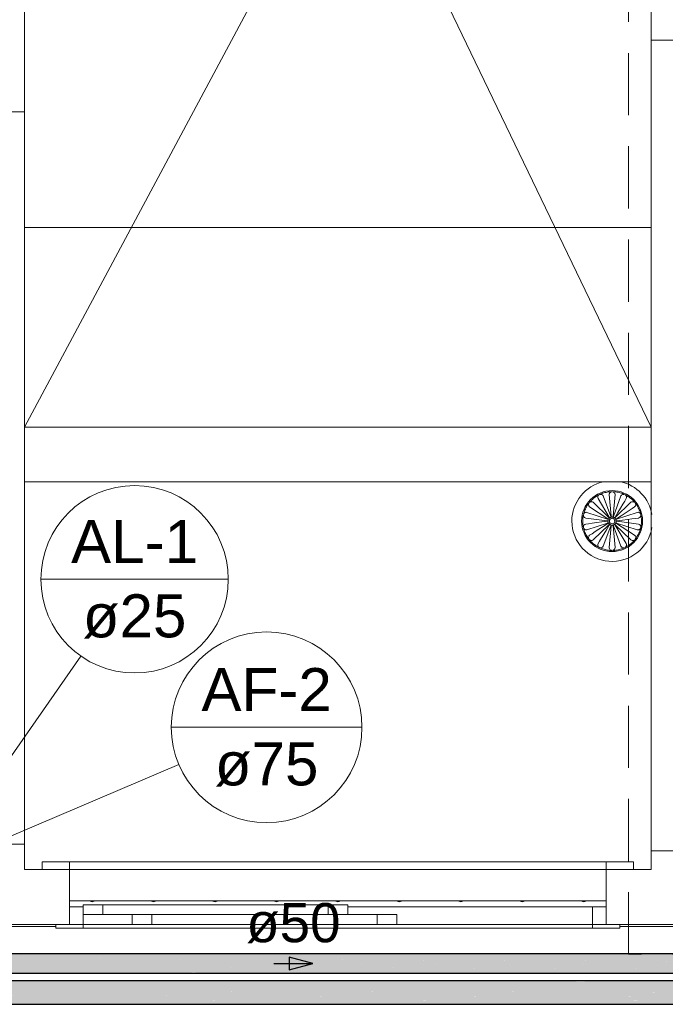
# Model space of a CAD drawing. Header units: millimetres. Extents: x 567 to 934, y -1 to 364.
# Tile 832 of 1056: x 765.24 to 768.54, y 164.99 to 170.02. Entities that reach past the tile are written whole.
import ezdxf

# ---------------------------------------------------------------- set-up
doc = ezdxf.new("R2010")
doc.units = ezdxf.units.MM
doc.header["$MEASUREMENT"] = 0
doc.linetypes.add('HIDDEN2', pattern=[0.47625, 0.3175, -0.15875])
doc.linetypes.add('NULL', pattern=[0])
for name, color, linetype, lineweight in [('AF-Condutos', 140, 'Continuous', 25), ('AF-Indicação coluna', 5, 'Continuous', 13), ('AF-Sentido conduto', 140, 'Continuous', 30), ('AF-Textos conduto', 7, 'Continuous', 9), ('AL-Indicação coluna', 94, 'Continuous', 13), ('DI-Detalhes', 1, 'HIDDEN2', 9)]:
    doc.layers.add(name, color=color, linetype=linetype, lineweight=lineweight)
doc.layers.add('ARQ FINA', color=8, linetype='Continuous')
doc.styles.add('Arial', font='arial.ttf')

msp = doc.modelspace()

# ---------------------------------------------------------------- hatches: boundary and pattern name
at = {"layer": 'AF-Condutos', "linetype": 'Continuous'}
for points in [[(764.3399, 165.2447), (768.9515, 165.2447), (764.3399, 165.2511)], [(764.3399, 165.2511), (768.9315, 165.2447), (768.9315, 165.2511)], [(764.3399, 165.2308), (768.9515, 165.2308), (764.3399, 165.2447)], [(764.3399, 165.2447), (768.9315, 165.2308), (768.9315, 165.2447)], [(764.3399, 165.2118), (768.9515, 165.2118), (764.3399, 165.2308)], [(764.3399, 165.2308), (768.9315, 165.2119), (768.9315, 165.2308)], [(764.3399, 165.2118), (768.9315, 165.1911), (768.9315, 165.2118)], [(764.3399, 165.191), (768.9515, 165.191), (764.3399, 165.2118)], [(764.3399, 165.191), (768.9315, 165.1721), (768.9315, 165.191)], [(764.3399, 165.172), (768.9515, 165.172), (764.3399, 165.191)], [(764.3399, 165.172), (768.9315, 165.1581), (768.9315, 165.172)], [(764.3399, 165.1581), (768.9515, 165.1581), (764.3399, 165.172)], [(764.3399, 165.1581), (768.9315, 165.1517), (768.9315, 165.1581)], [(764.3399, 165.1516), (768.9515, 165.1516), (764.3399, 165.1581)], [(764.1898, 165.1047), (774.7285, 165.1047), (764.1898, 165.1125)], [(764.1898, 165.1125), (774.7085, 165.1048), (774.7085, 165.1125)], [(764.1898, 165.0881), (774.7285, 165.0881), (764.1898, 165.1047)], [(764.1898, 165.1047), (774.7085, 165.0881), (774.7085, 165.1047)], [(764.1898, 165.0653), (774.7285, 165.0653), (764.1898, 165.0881)], [(764.1898, 165.0881), (774.7085, 165.0653), (774.7085, 165.0881)], [(764.1898, 165.0653), (774.7085, 165.0404), (774.7085, 165.0653)], [(764.1898, 165.0403), (774.7285, 165.0403), (764.1898, 165.0653)], [(764.1898, 165.0403), (774.7085, 165.0176), (774.7085, 165.0403)], [(764.1898, 165.0175), (774.7285, 165.0175), (764.1898, 165.0403)], [(764.1898, 165.0175), (774.7085, 165.0009), (774.7085, 165.0175)], [(764.1898, 165.0008), (774.7285, 165.0008), (764.1898, 165.0175)], [(764.1898, 165.0008), (774.7085, 164.9931), (774.7085, 165.0008)], [(764.1898, 164.9931), (774.7285, 164.9931), (764.1898, 165.0008)]]:
    msp.add_hatch(color=151, dxfattribs=at).paths.add_polyline_path(points)

# ---------------------------------------------------------------- linework, layer by layer
at = {"layer": 'AF-Condutos'}
for p, q in [((768.9315, 165.2511), (764.3399, 165.2511)), ((764.3399, 165.1516), (768.9515, 165.1516)), ((774.7085, 165.1125), (764.1898, 165.1125)), ((764.1898, 164.9931), (774.7285, 164.9931))]:
    msp.add_line(p, q, dxfattribs=at)
at = {"layer": 'AF-Indicação coluna'}
for p, q in [((766.0178, 166.408), (766.9918, 166.408)), ((766.0566, 166.2174), (764.9917, 165.7645))]:
    msp.add_line(p, q, dxfattribs=at)
msp.add_circle((766.5048, 166.408), 0.487, dxfattribs=at)
msp.add_circle((766.5048, 166.408), 0.487, dxfattribs=at)
at = {"layer": 'AF-Sentido conduto'}
for p, q in [((766.7414, 165.2014), (766.6207, 165.2337)), ((766.6207, 165.2337), (766.6207, 165.169)), ((766.6207, 165.169), (766.7414, 165.2014))]:
    msp.add_line(p, q, dxfattribs=at)
msp.add_lwpolyline([(766.5414, 165.2014), (766.7414, 165.2014)], dxfattribs=at)
at = {"layer": 'AL-Indicação coluna'}
for p, q in [((765.3521, 167.1641), (766.3092, 167.1641)), ((765.5563, 166.772), (764.8739, 165.7967))]:
    msp.add_line(p, q, dxfattribs=at)
msp.add_circle((765.8307, 167.1641), 0.4786, dxfattribs=at)
msp.add_circle((765.8307, 167.1641), 0.4786, dxfattribs=at)
at = {"layer": 'ARQ FINA', "lineweight": 5}
for p, q in [((765.2689, 174.585), (768.4689, 167.9414)), ((768.4689, 174.2067), (768.4689, 169.9179)), ((768.4689, 173.9208), (765.2689, 167.9414)), ((765.2689, 169.5514), (765.2689, 170.6114)), ((768.4689, 169.9179), (768.4689, 165.7779)), ((768.6289, 169.9179), (768.4689, 169.9179)), ((765.2689, 169.5514), (765.1289, 169.5514)), ((765.2689, 165.8114), (765.2689, 169.5514)), ((765.2689, 167.9414), (768.4689, 167.9414)), ((768.4689, 167.6614), (765.2689, 167.6614)), ((768.2627, 167.4857), (768.2238, 167.5896)), ((768.2539, 167.5964), (768.2639, 167.486)), ((768.2739, 167.486), (768.2839, 167.5964)), ((768.314, 167.5896), (768.2751, 167.4857)), ((768.1539, 167.5339), (768.2465, 167.4728)), ((768.2527, 167.4806), (768.1726, 167.5573)), ((768.1968, 167.5766), (768.2537, 167.4814)), ((768.3651, 167.5573), (768.285, 167.4806)), ((768.246, 167.4717), (768.1405, 167.5061)), ((768.3972, 167.5061), (768.2918, 167.4717)), ((768.1352, 167.4766), (768.2438, 167.462)), ((768.1405, 167.4167), (768.246, 167.451)), ((768.1726, 167.3654), (768.2527, 167.4421)), ((768.2238, 167.3332), (768.2627, 167.437)), ((768.2438, 167.4608), (768.2368, 167.46)), ((768.2438, 167.462), (768.2369, 167.4629)), ((768.2639, 167.4368), (768.2539, 167.3263)), ((768.2839, 167.3263), (768.2739, 167.4368)), ((768.2751, 167.437), (768.314, 167.3332)), ((768.341, 167.3462), (768.284, 167.4414)), ((768.285, 167.4421), (768.3651, 167.3654)), ((768.3838, 167.3889), (768.2912, 167.4499)), ((768.2918, 167.451), (768.3972, 167.4167)), ((768.2939, 167.462), (768.301, 167.4627)), ((768.4039, 167.4459), (768.2939, 167.4608)), ((768.2939, 167.4608), (768.301, 167.4598)), ((765.1289, 165.8114), (765.2689, 165.8114)), ((765.2689, 165.6814), (765.2689, 165.8114)), ((768.4689, 165.7779), (768.4689, 165.6814)), ((768.4689, 165.7779), (768.6289, 165.7779)), ((765.4989, 165.7214), (765.3589, 165.7214)), ((765.3589, 165.7214), (765.3589, 165.6814)), ((765.4989, 165.6814), (765.4989, 165.7214)), ((765.4989, 165.7214), (768.2389, 165.7214)), ((768.3789, 165.7214), (768.2389, 165.7214)), ((768.2389, 165.7214), (768.2389, 165.6814)), ((768.3789, 165.6814), (768.3789, 165.7214)), ((765.4989, 165.6814), (765.2689, 165.6814)), ((768.2389, 165.6814), (765.4989, 165.6814)), ((765.4989, 165.6814), (765.4989, 165.5214)), ((768.2389, 165.5214), (768.2389, 165.6814)), ((768.4689, 165.6814), (768.2389, 165.6814)), ((765.4989, 165.5214), (768.2389, 165.5214)), ((765.4989, 165.4014), (765.4989, 165.5214)), ((768.2389, 165.5214), (768.2389, 165.4014)), ((765.4989, 165.4914), (765.5689, 165.4914)), ((765.5689, 165.4514), (765.5689, 165.5014)), ((765.5689, 165.5014), (766.9189, 165.5014)), ((765.5689, 165.4514), (765.5689, 165.5014)), ((765.5689, 165.5014), (765.6689, 165.5014)), ((765.6689, 165.5014), (765.6689, 165.4514)), ((766.8189, 165.4514), (766.8189, 165.5014)), ((766.8189, 165.5014), (766.9189, 165.5014)), ((766.9189, 165.5014), (766.9189, 165.4514)), ((766.9189, 165.5014), (766.9189, 165.4514)), ((766.9189, 165.4914), (768.2389, 165.4914)), ((768.1689, 165.4914), (768.1689, 165.4014)), ((766.9189, 165.4514), (765.5689, 165.4514)), ((765.6689, 165.4514), (765.5689, 165.4514)), ((765.5689, 165.4014), (765.5689, 165.4514)), ((767.1689, 165.4514), (765.8189, 165.4514)), ((765.8189, 165.4514), (765.8189, 165.4014)), ((765.9189, 165.4514), (765.8189, 165.4514)), ((765.8189, 165.4514), (765.8189, 165.4014)), ((765.9189, 165.4014), (765.9189, 165.4514)), ((766.9189, 165.4514), (766.8189, 165.4514)), ((767.1689, 165.4514), (767.0689, 165.4514)), ((767.0689, 165.4514), (767.0689, 165.4014)), ((767.1689, 165.4014), (767.1689, 165.4514)), ((767.1689, 165.4014), (767.1689, 165.4514)), ((750.2289, 165.4014), (765.4989, 165.4014)), ((750.2489, 165.3914), (765.4289, 165.3914)), ((765.4289, 165.4014), (765.4289, 165.3814)), ((765.4289, 165.3814), (765.5689, 165.3814)), ((765.5689, 165.4014), (765.4989, 165.4014)), ((765.4989, 165.4014), (765.5689, 165.4014)), ((765.5689, 165.3814), (765.5689, 165.4014)), ((765.5689, 165.4014), (765.8189, 165.4014)), ((765.8189, 165.4014), (765.5689, 165.4014)), ((768.1689, 165.3814), (765.5689, 165.3814)), ((765.8189, 165.4014), (767.1689, 165.4014)), ((765.8189, 165.4014), (765.9189, 165.4014)), ((767.0689, 165.4014), (767.1689, 165.4014)), ((767.1689, 165.4014), (768.1689, 165.4014)), ((768.1689, 165.4014), (767.1689, 165.4014)), ((768.2389, 165.4014), (768.1689, 165.4014)), ((768.1689, 165.4014), (768.1689, 165.3814)), ((768.1689, 165.4014), (768.2389, 165.4014)), ((768.1689, 165.3814), (768.3089, 165.3814)), ((768.2389, 165.4014), (773.2099, 165.4014)), ((768.3089, 165.3814), (768.3089, 165.4014)), ((768.3089, 165.3914), (773.2099, 165.3914))]:
    msp.add_line(p, q, dxfattribs=at)
at = {"layer": 'ARQ FINA', "linetype": 'Continuous', "lineweight": 5}
msp.add_line((765.2689, 168.9614), (768.4689, 168.9614), dxfattribs=at)
at = {"layer": 'ARQ FINA', "lineweight": 5}
for points in [[(768.2025, 167.5959), (768.1972, 167.5931), (768.192, 167.5902), (768.1869, 167.587), (768.1819, 167.5836), (768.1771, 167.58), (768.1725, 167.5763), (768.1679, 167.5723), (768.1636, 167.5682), (768.1594, 167.5639), (768.1554, 167.5594), (768.1525, 167.556)], [(768.1968, 167.5766), (768.1956, 167.5802), (768.1953, 167.5838), (768.1958, 167.5871), (768.197, 167.5901), (768.1978, 167.5914), (768.1983, 167.5921), (768.1988, 167.5927), (768.1993, 167.5932), (768.1998, 167.5938), (768.2004, 167.5943), (768.2009, 167.5947), (768.2013, 167.5951), (768.2018, 167.5954), (768.2025, 167.5959)], [(768.1953, 167.5824), (768.1968, 167.5766)], [(768.2675, 167.6114), (768.2615, 167.6112), (768.2555, 167.6108), (768.2495, 167.6101), (768.2436, 167.6092), (768.2377, 167.6081), (768.2319, 167.6067), (768.2261, 167.6051), (768.2204, 167.6033), (768.2147, 167.6013), (768.2092, 167.599), (768.2051, 167.5971)], [(768.2051, 167.5971), (768.2064, 167.5976), (768.2069, 167.5977), (768.2073, 167.5978), (768.2084, 167.5979), (768.2096, 167.598), (768.2101, 167.5981), (768.2107, 167.5981), (768.2119, 167.598), (768.213, 167.5978), (768.2161, 167.5969), (768.219, 167.5952), (768.2217, 167.5928), (768.2238, 167.5896)], [(768.2238, 167.5896), (768.2202, 167.5943)], [(768.2539, 167.5964), (768.2544, 167.6003), (768.2557, 167.6036), (768.2576, 167.6064), (768.26, 167.6085), (768.2613, 167.6094), (768.262, 167.6098), (768.2627, 167.6101), (768.2634, 167.6104), (768.2641, 167.6107), (768.2648, 167.6109), (768.2655, 167.611), (768.266, 167.6112), (768.2666, 167.6113), (768.2675, 167.6114)], [(768.2551, 167.6023), (768.2539, 167.5964)], [(768.3327, 167.5971), (768.3272, 167.5996), (768.3216, 167.6018), (768.316, 167.6038), (768.3102, 167.6056), (768.3044, 167.6071), (768.2986, 167.6084), (768.2927, 167.6095), (768.2867, 167.6103), (768.2808, 167.6109), (768.2748, 167.6113), (768.2703, 167.6114)], [(768.2703, 167.6114), (768.2717, 167.6112), (768.2722, 167.6111), (768.2726, 167.611), (768.2737, 167.6107), (768.2747, 167.6102), (768.2753, 167.61), (768.2758, 167.6098), (768.2768, 167.6092), (768.2778, 167.6085), (768.2801, 167.6064), (768.2821, 167.6036), (768.2834, 167.6003), (768.2839, 167.5964)], [(768.2839, 167.5964), (768.2827, 167.6023)], [(768.314, 167.5896), (768.3161, 167.5928), (768.3187, 167.5952), (768.3217, 167.5969), (768.3247, 167.5978), (768.3263, 167.598), (768.3271, 167.5981), (768.3278, 167.5981), (768.3286, 167.598), (768.3294, 167.5979), (768.3301, 167.5978), (768.3307, 167.5977), (768.3313, 167.5976), (768.3318, 167.5974), (768.3327, 167.5971)], [(768.3176, 167.5943), (768.314, 167.5896)], [(768.3853, 167.556), (768.3814, 167.5606), (768.3773, 167.565), (768.3731, 167.5693), (768.3687, 167.5733), (768.3641, 167.5772), (768.3594, 167.581), (768.3546, 167.5845), (768.3496, 167.5878), (768.3445, 167.5909), (768.3392, 167.5939), (768.3352, 167.5959)], [(768.3352, 167.5959), (768.3364, 167.5951), (768.3368, 167.5948), (768.3372, 167.5945), (768.338, 167.5938), (768.3388, 167.593), (768.3391, 167.5925), (768.3395, 167.5921), (768.3401, 167.5911), (768.3407, 167.5901), (768.3419, 167.5871), (768.3425, 167.5838), (768.3422, 167.5802), (768.341, 167.5766)], [(768.341, 167.5766), (768.3425, 167.5824)], [(768.1507, 167.5538), (768.1471, 167.549), (768.1437, 167.544), (768.1405, 167.539), (768.1375, 167.5338), (768.1347, 167.5285), (768.1322, 167.523), (768.1298, 167.5175), (768.1277, 167.5119), (768.1258, 167.5062), (768.1241, 167.5005), (768.123, 167.4961)], [(768.1539, 167.5339), (768.1512, 167.5367), (768.1495, 167.5398), (768.1485, 167.543), (768.1483, 167.5462), (768.1484, 167.5477), (768.1486, 167.5485), (768.1487, 167.5492), (768.149, 167.55), (768.1492, 167.5507), (768.1495, 167.5514), (768.1497, 167.552), (768.15, 167.5525), (768.1503, 167.553), (768.1507, 167.5538)], [(768.1501, 167.5385), (768.1539, 167.5339)], [(768.1525, 167.556), (768.1535, 167.557), (768.1539, 167.5573), (768.1543, 167.5576), (768.1551, 167.5582), (768.1561, 167.5588), (768.1567, 167.559), (768.1572, 167.5593), (768.1582, 167.5597), (768.1594, 167.5601), (768.1625, 167.5606), (768.1659, 167.5604), (768.1693, 167.5593), (768.1726, 167.5573)], [(768.1726, 167.5573), (768.1673, 167.56)], [(768.341, 167.5766), (768.3334, 167.5639), (768.3236, 167.5474), (768.3117, 167.5277), (768.2984, 167.5054), (768.284, 167.4814)], [(768.3838, 167.5339), (768.3715, 167.5258), (768.3555, 167.5152), (768.3363, 167.5025), (768.3146, 167.4882), (768.2912, 167.4728)], [(768.3651, 167.5573), (768.3685, 167.5593), (768.3719, 167.5604), (768.3752, 167.5606), (768.3784, 167.5601), (768.3799, 167.5596), (768.3806, 167.5593), (768.3813, 167.5589), (768.382, 167.5586), (768.3826, 167.5582), (768.3832, 167.5578), (768.3838, 167.5574), (768.3842, 167.557), (768.3846, 167.5566), (768.3853, 167.556)], [(768.3705, 167.56), (768.3651, 167.5573)], [(768.387, 167.5538), (768.3878, 167.5525), (768.388, 167.5522), (768.3882, 167.5517), (768.3886, 167.5507), (768.3889, 167.5496), (768.3891, 167.5491), (768.3892, 167.5485), (768.3894, 167.5474), (768.3895, 167.5462), (768.3893, 167.543), (768.3883, 167.5398), (768.3865, 167.5367), (768.3838, 167.5339)], [(768.3838, 167.5339), (768.3877, 167.5385)], [(768.4148, 167.4961), (768.4133, 167.5019), (768.4116, 167.5077), (768.4096, 167.5134), (768.4074, 167.5189), (768.405, 167.5244), (768.4024, 167.5298), (768.3995, 167.5351), (768.3965, 167.5403), (768.3932, 167.5453), (768.3897, 167.5502), (768.387, 167.5538)], [(768.1223, 167.4934), (768.1212, 167.4875), (768.1202, 167.4816), (768.1196, 167.4756), (768.1191, 167.4696), (768.1189, 167.4636), (768.1189, 167.4614)], [(768.1352, 167.4766), (768.1312, 167.4777), (768.1279, 167.4797), (768.1254, 167.4822), (768.1236, 167.4851), (768.123, 167.4866), (768.1228, 167.4874), (768.1226, 167.4881), (768.1224, 167.4889), (768.1223, 167.4897), (768.1222, 167.4905), (768.1222, 167.4912), (768.1222, 167.4918), (768.1222, 167.4924), (768.1223, 167.4934)], [(768.123, 167.4961), (768.1235, 167.4975), (768.1237, 167.4979), (768.1239, 167.4983), (768.1244, 167.4992), (768.125, 167.5002), (768.1254, 167.5007), (768.1258, 167.5011), (768.1265, 167.502), (768.1274, 167.5028), (768.13, 167.5046), (768.1331, 167.5059), (768.1367, 167.5064), (768.1405, 167.5061)], [(768.1405, 167.5061), (768.1346, 167.5062)], [(768.2627, 167.4857), (768.263, 167.4841), (768.263, 167.4833), (768.2628, 167.4825), (768.2627, 167.4821), (768.2625, 167.4817), (768.2621, 167.481), (768.2618, 167.4807), (768.2615, 167.4804), (768.2609, 167.4799), (768.2605, 167.4796), (768.26, 167.4794), (768.2595, 167.4792), (768.259, 167.4791), (768.2585, 167.479), (768.258, 167.479), (768.2575, 167.479), (768.257, 167.4791), (768.2565, 167.4792), (768.256, 167.4794), (768.2551, 167.4799), (768.2537, 167.4814)], [(768.263, 167.4841), (768.2627, 167.4857)], [(768.2739, 167.486), (768.2731, 167.4837), (768.2727, 167.4832), (768.2723, 167.4828), (768.2713, 167.482), (768.2697, 167.4815), (768.2681, 167.4815), (768.2665, 167.482), (768.2652, 167.483), (768.2643, 167.4844), (768.2639, 167.486)], [(768.2639, 167.486), (768.2643, 167.4844)], [(768.2735, 167.4844), (768.2739, 167.486)], [(768.284, 167.4814), (768.283, 167.4801), (768.2823, 167.4797), (768.2816, 167.4793), (768.2812, 167.4792), (768.2808, 167.4791), (768.28, 167.479), (768.2796, 167.479), (768.2792, 167.479), (768.2784, 167.4792), (768.2779, 167.4793), (768.2774, 167.4796), (768.277, 167.4798), (768.2766, 167.4801), (768.2762, 167.4805), (768.2758, 167.4809), (768.2755, 167.4813), (768.2753, 167.4817), (768.2751, 167.4822), (768.2749, 167.4827), (768.2748, 167.4837), (768.2751, 167.4857)], [(768.2751, 167.4857), (768.2748, 167.4841)], [(768.3972, 167.5061), (768.4011, 167.5064), (768.4046, 167.5059), (768.4077, 167.5046), (768.4104, 167.5028), (768.4115, 167.5017), (768.412, 167.5011), (768.4125, 167.5005), (768.4129, 167.4999), (768.4134, 167.4992), (768.4137, 167.4986), (768.414, 167.498), (768.4143, 167.4975), (768.4145, 167.497), (768.4148, 167.4961)], [(768.4032, 167.5062), (768.3972, 167.5061)], [(768.4154, 167.4934), (768.4155, 167.4919), (768.4156, 167.4915), (768.4156, 167.491), (768.4155, 167.4899), (768.4153, 167.4888), (768.4152, 167.4882), (768.4151, 167.4877), (768.4147, 167.4866), (768.4143, 167.4855), (768.4127, 167.4827), (768.4105, 167.4802), (768.4075, 167.4782), (768.4039, 167.4768)], [(768.4189, 167.4614), (768.4188, 167.4674), (768.4184, 167.4734), (768.4178, 167.4793), (768.417, 167.4853), (768.4159, 167.4912), (768.4154, 167.4934)], [(768.1189, 167.4614), (768.119, 167.4554), (768.1194, 167.4494), (768.12, 167.4434), (768.1208, 167.4375), (768.1219, 167.4316), (768.1223, 167.4294)], [(768.1223, 167.4294), (768.1222, 167.4308), (768.1222, 167.4312), (768.1222, 167.4317), (768.1223, 167.4328), (768.1224, 167.434), (768.1226, 167.4345), (768.1227, 167.4351), (768.123, 167.4362), (768.1234, 167.4373), (768.125, 167.4401), (768.1273, 167.4426), (768.1302, 167.4446), (768.1339, 167.4459)], [(768.1339, 167.4459), (768.1284, 167.4435)], [(768.1287, 167.4791), (768.1311, 167.4777), (768.1352, 167.4766)], [(768.1339, 167.4459), (768.1485, 167.4479), (768.1675, 167.4505), (768.1904, 167.4536), (768.2161, 167.457), (768.2438, 167.4608)], [(768.1539, 167.3889), (768.1662, 167.397), (768.1823, 167.4076), (768.2015, 167.4203), (768.2232, 167.4345), (768.2465, 167.4499)], [(768.1968, 167.3462), (768.2043, 167.3588), (768.2142, 167.3753), (768.226, 167.3951), (768.2394, 167.4174), (768.2537, 167.4414)], [(768.246, 167.4717), (768.2474, 167.471), (768.2481, 167.4704), (768.2486, 167.4698), (768.2488, 167.4694), (768.249, 167.4691), (768.2493, 167.4683), (768.2493, 167.4679), (768.2494, 167.4675), (768.2494, 167.4667), (768.2494, 167.4662), (768.2493, 167.4657), (768.2491, 167.4652), (768.2489, 167.4647), (768.2487, 167.4643), (768.2484, 167.4638), (768.248, 167.4635), (768.2477, 167.4631), (768.2472, 167.4628), (768.2468, 167.4625), (768.2459, 167.4621), (768.2438, 167.462)], [(768.2438, 167.462), (768.2455, 167.462), (768.2462, 167.4623), (768.247, 167.4626), (768.2473, 167.4629), (768.2476, 167.4631), (768.2482, 167.4637)], [(768.2438, 167.4608), (768.2455, 167.4607), (768.2462, 167.4605), (768.247, 167.4601), (768.2473, 167.4599), (768.2476, 167.4596), (768.2482, 167.4591), (768.2485, 167.4587), (768.2487, 167.4584), (768.2491, 167.4577), (768.2492, 167.4572), (768.2494, 167.4567), (768.2494, 167.4562), (768.2494, 167.4557), (768.2494, 167.4551), (768.2493, 167.4546), (768.2492, 167.4541), (768.249, 167.4537), (768.2487, 167.4532), (768.2485, 167.4528), (768.2478, 167.452), (768.246, 167.451)], [(768.2484, 167.4589), (768.248, 167.4593), (768.2476, 167.4596), (768.2472, 167.46), (768.2468, 167.4602), (768.2459, 167.4606), (768.2438, 167.4608)], [(768.2474, 167.471), (768.246, 167.4717)], [(768.246, 167.451), (768.2474, 167.4518)], [(768.2527, 167.4806), (768.2537, 167.4793), (768.254, 167.4786), (768.2542, 167.4778), (768.2543, 167.4774), (768.2543, 167.4769), (768.2542, 167.4761), (768.2541, 167.4757), (768.254, 167.4753), (768.2537, 167.4746), (768.2534, 167.4741), (768.2531, 167.4737), (768.2527, 167.4734), (768.2523, 167.473), (768.2519, 167.4727), (768.2514, 167.4725), (768.251, 167.4723), (768.2505, 167.4721), (768.25, 167.472), (768.2494, 167.472), (768.2484, 167.4721), (768.2465, 167.4728)], [(768.2465, 167.4728), (768.248, 167.4722)], [(768.2465, 167.4499), (768.248, 167.4506), (768.2488, 167.4507), (768.2496, 167.4507), (768.2501, 167.4507), (768.2505, 167.4506), (768.2512, 167.4503), (768.2516, 167.4502), (768.252, 167.45), (768.2526, 167.4495), (768.253, 167.4491), (768.2533, 167.4487), (768.2536, 167.4483), (768.2538, 167.4478), (768.254, 167.4473), (768.2542, 167.4468), (768.2543, 167.4463), (768.2543, 167.4458), (768.2543, 167.4453), (768.2542, 167.4448), (768.2539, 167.4438), (768.2527, 167.4421)], [(768.248, 167.4506), (768.2465, 167.4499)], [(768.2537, 167.4793), (768.2527, 167.4806)], [(768.2527, 167.4421), (768.2537, 167.4434)], [(768.2537, 167.4814), (768.2548, 167.4801)], [(768.2537, 167.4414), (768.2548, 167.4426), (768.2554, 167.4431), (768.2562, 167.4434), (768.2566, 167.4436), (768.257, 167.4437), (768.2578, 167.4438), (768.2582, 167.4438), (768.2586, 167.4437), (768.2594, 167.4436), (768.2599, 167.4434), (768.2604, 167.4432), (768.2608, 167.4429), (768.2612, 167.4426), (768.2616, 167.4423), (768.2619, 167.4419), (768.2622, 167.4415), (768.2625, 167.441), (768.2627, 167.4405), (768.2629, 167.4401), (768.263, 167.439), (768.2627, 167.437)], [(768.2548, 167.4426), (768.2537, 167.4414)], [(768.2627, 167.437), (768.263, 167.4386)], [(768.2639, 167.4368), (768.2647, 167.4391), (768.2651, 167.4396), (768.2655, 167.44), (768.2665, 167.4407), (768.2681, 167.4412), (768.2697, 167.4412), (768.2713, 167.4407), (768.2726, 167.4397), (768.2735, 167.4383), (768.2739, 167.4368)], [(768.2643, 167.4383), (768.2639, 167.4368)], [(768.2739, 167.4368), (768.2735, 167.4383)], [(768.2751, 167.437), (768.2748, 167.4386), (768.2748, 167.4395), (768.275, 167.4403), (768.2751, 167.4406), (768.2753, 167.441), (768.2757, 167.4417), (768.276, 167.442), (768.2762, 167.4423), (768.2769, 167.4429), (768.2773, 167.4431), (768.2778, 167.4434), (768.2783, 167.4436), (768.2788, 167.4437), (768.2793, 167.4438), (768.2798, 167.4438), (768.2803, 167.4438), (768.2808, 167.4437), (768.2813, 167.4435), (768.2818, 167.4434), (768.2827, 167.4429), (768.284, 167.4414)], [(768.2748, 167.4386), (768.2751, 167.437)], [(768.283, 167.4801), (768.284, 167.4814)], [(768.284, 167.4414), (768.283, 167.4426)], [(768.2912, 167.4728), (768.2897, 167.4722), (768.2889, 167.472), (768.2881, 167.472), (768.2877, 167.4721), (768.2873, 167.4721), (768.2865, 167.4724), (768.2862, 167.4726), (768.2858, 167.4728), (768.2851, 167.4733), (768.2848, 167.4737), (768.2845, 167.4741), (768.2842, 167.4745), (768.2839, 167.4749), (768.2837, 167.4754), (768.2836, 167.4759), (768.2835, 167.4764), (768.2835, 167.4769), (768.2835, 167.4775), (768.2836, 167.478), (768.2839, 167.4789), (768.285, 167.4806)], [(768.285, 167.4421), (768.284, 167.4434), (768.2837, 167.4442), (768.2835, 167.445), (768.2835, 167.4454), (768.2835, 167.4458), (768.2836, 167.4466), (768.2837, 167.447), (768.2838, 167.4474), (768.2841, 167.4482), (768.2844, 167.4486), (768.2847, 167.449), (768.2851, 167.4494), (768.2855, 167.4497), (768.2859, 167.45), (768.2863, 167.4503), (768.2868, 167.4505), (768.2873, 167.4506), (768.2878, 167.4507), (768.2883, 167.4508), (768.2893, 167.4507), (768.2912, 167.4499)], [(768.285, 167.4806), (768.284, 167.4793)], [(768.284, 167.4434), (768.285, 167.4421)], [(768.2939, 167.462), (768.2923, 167.462), (768.2915, 167.4623), (768.2908, 167.4626), (768.2904, 167.4629), (768.2901, 167.4631), (768.2895, 167.4637), (768.2893, 167.464), (768.2891, 167.4644), (768.2887, 167.4651), (768.2885, 167.4656), (768.2884, 167.4661), (768.2883, 167.4666), (768.2883, 167.4671), (768.2884, 167.4676), (768.2885, 167.4681), (768.2886, 167.4686), (768.2888, 167.4691), (768.289, 167.4695), (768.2893, 167.47), (768.29, 167.4707), (768.2918, 167.4717)], [(768.2918, 167.451), (768.2903, 167.4518), (768.2897, 167.4523), (768.2892, 167.453), (768.289, 167.4533), (768.2888, 167.4537), (768.2885, 167.4544), (768.2884, 167.4548), (768.2884, 167.4552), (768.2883, 167.4561), (768.2884, 167.4566), (768.2885, 167.4571), (768.2887, 167.4576), (768.2889, 167.458), (768.2891, 167.4585), (768.2894, 167.4589), (768.2897, 167.4593), (768.2901, 167.4596), (768.2905, 167.46), (768.291, 167.4602), (768.2919, 167.4606), (768.2939, 167.4608)], [(768.2894, 167.4638), (768.2897, 167.4635), (768.2901, 167.4631), (768.2905, 167.4628), (768.291, 167.4625), (768.2919, 167.4621), (768.2939, 167.462)], [(768.2939, 167.4608), (768.2923, 167.4607), (768.2915, 167.4605), (768.2908, 167.4601), (768.2904, 167.4599), (768.2901, 167.4596), (768.2895, 167.4591)], [(768.2897, 167.4722), (768.2912, 167.4728)], [(768.2912, 167.4499), (768.2897, 167.4506)], [(768.2918, 167.4717), (768.2903, 167.471)], [(768.2903, 167.4518), (768.2918, 167.451)], [(768.4039, 167.4768), (768.3893, 167.4748), (768.3702, 167.4723), (768.3474, 167.4692), (768.3216, 167.4657), (768.2939, 167.462)], [(768.4039, 167.4768), (768.4094, 167.4793)], [(768.4039, 167.4459), (768.4075, 167.4446), (768.4105, 167.4426), (768.4127, 167.4401), (768.4143, 167.4373), (768.4149, 167.4358), (768.4151, 167.4351), (768.4153, 167.4343), (768.4154, 167.4336), (768.4155, 167.4328), (768.4155, 167.4321), (768.4156, 167.4314), (768.4155, 167.4308), (768.4155, 167.4303), (768.4154, 167.4294)], [(768.4094, 167.4435), (768.4039, 167.4459)], [(768.4154, 167.4294), (768.4166, 167.4353), (768.4175, 167.4412), (768.4182, 167.4472), (768.4187, 167.4531), (768.4189, 167.4591), (768.4189, 167.4614)], [(768.123, 167.4266), (768.1245, 167.4208), (768.1262, 167.4151), (768.1282, 167.4094), (768.1304, 167.4038), (768.1328, 167.3983), (768.1354, 167.3929), (768.1383, 167.3876), (768.1413, 167.3825), (768.1446, 167.3774), (768.148, 167.3725), (768.1507, 167.369)], [(768.1405, 167.4167), (768.1367, 167.4163), (768.1331, 167.4169), (768.13, 167.4182), (768.1274, 167.42), (768.1263, 167.4211), (768.1258, 167.4216), (768.1253, 167.4222), (768.1248, 167.4229), (768.1244, 167.4235), (768.124, 167.4241), (768.1237, 167.4247), (768.1235, 167.4253), (768.1233, 167.4258), (768.123, 167.4266)], [(768.1346, 167.4166), (768.1405, 167.4167)], [(768.1507, 167.369), (768.15, 167.3702), (768.1498, 167.3706), (768.1496, 167.371), (768.1492, 167.372), (768.1488, 167.3731), (768.1487, 167.3737), (768.1486, 167.3742), (768.1484, 167.3754), (768.1483, 167.3766), (768.1485, 167.3798), (768.1495, 167.383), (768.1512, 167.3861), (768.1539, 167.3889)], [(768.1539, 167.3889), (768.1501, 167.3843)], [(768.3838, 167.3889), (768.3865, 167.3861), (768.3883, 167.383), (768.3893, 167.3798), (768.3895, 167.3766), (768.3893, 167.375), (768.3892, 167.3742), (768.389, 167.3735), (768.3888, 167.3728), (768.3886, 167.372), (768.3883, 167.3713), (768.388, 167.3707), (768.3878, 167.3702), (768.3875, 167.3697), (768.387, 167.369)], [(768.3877, 167.3843), (768.3838, 167.3889)], [(768.387, 167.369), (768.3906, 167.3738), (768.394, 167.3787), (768.3973, 167.3838), (768.4003, 167.389), (768.403, 167.3943), (768.4056, 167.3997), (768.408, 167.4052), (768.4101, 167.4108), (768.412, 167.4165), (768.4137, 167.4223), (768.4148, 167.4266)], [(768.4148, 167.4266), (768.4143, 167.4253), (768.4141, 167.4249), (768.4139, 167.4244), (768.4134, 167.4235), (768.4127, 167.4225), (768.4124, 167.4221), (768.412, 167.4216), (768.4112, 167.4208), (768.4104, 167.42), (768.4077, 167.4182), (768.4046, 167.4169), (768.4011, 167.4163), (768.3972, 167.4167)], [(768.3972, 167.4167), (768.4032, 167.4166)], [(768.1525, 167.3667), (768.1564, 167.3622), (768.1604, 167.3577), (768.1647, 167.3535), (768.1691, 167.3494), (768.1736, 167.3455), (768.1783, 167.3418), (768.1832, 167.3383), (768.1882, 167.3349), (768.1933, 167.3318), (768.1985, 167.3289), (768.2025, 167.3269)], [(768.1726, 167.3654), (768.1693, 167.3634), (768.1659, 167.3624), (768.1625, 167.3622), (768.1594, 167.3627), (768.1579, 167.3632), (768.1572, 167.3635), (768.1565, 167.3638), (768.1558, 167.3642), (768.1551, 167.3646), (768.1545, 167.365), (768.154, 167.3654), (768.1535, 167.3658), (768.1531, 167.3661), (768.1525, 167.3667)], [(768.1673, 167.3627), (768.1726, 167.3654)], [(768.2025, 167.3269), (768.2013, 167.3276), (768.201, 167.3279), (768.2006, 167.3282), (768.1998, 167.3289), (768.199, 167.3298), (768.1986, 167.3302), (768.1983, 167.3307), (768.1976, 167.3316), (768.197, 167.3326), (768.1958, 167.3356), (768.1953, 167.3389), (768.1956, 167.3425), (768.1968, 167.3462)], [(768.1968, 167.3462), (768.1953, 167.3404)], [(768.2238, 167.3332), (768.2217, 167.3299), (768.219, 167.3275), (768.2161, 167.3259), (768.213, 167.3249), (768.2115, 167.3247), (768.2107, 167.3247), (768.2099, 167.3247), (768.2092, 167.3247), (768.2084, 167.3248), (768.2077, 167.3249), (768.207, 167.325), (768.2064, 167.3252), (768.2059, 167.3253), (768.2051, 167.3256)], [(768.2202, 167.3284), (768.2238, 167.3332)], [(768.3327, 167.3256), (768.3313, 167.3252), (768.3309, 167.3251), (768.3304, 167.325), (768.3294, 167.3248), (768.3282, 167.3247), (768.3276, 167.3247), (768.3271, 167.3247), (768.3259, 167.3248), (768.3247, 167.3249), (768.3217, 167.3259), (768.3187, 167.3275), (768.3161, 167.3299), (768.314, 167.3332)], [(768.314, 167.3332), (768.3176, 167.3284)], [(768.3352, 167.3269), (768.3406, 167.3296), (768.3458, 167.3326), (768.3509, 167.3358), (768.3558, 167.3391), (768.3606, 167.3427), (768.3653, 167.3465), (768.3698, 167.3504), (768.3742, 167.3546), (768.3784, 167.3589), (768.3824, 167.3633), (768.3853, 167.3667)], [(768.341, 167.3462), (768.3422, 167.3425), (768.3425, 167.3389), (768.3419, 167.3356), (768.3407, 167.3326), (768.3399, 167.3313), (768.3395, 167.3307), (768.339, 167.3301), (768.3385, 167.3295), (768.338, 167.3289), (768.3374, 167.3284), (768.3369, 167.328), (768.3364, 167.3276), (768.336, 167.3273), (768.3352, 167.3269)], [(768.3425, 167.3404), (768.341, 167.3462)], [(768.3853, 167.3667), (768.3842, 167.3658), (768.3839, 167.3655), (768.3835, 167.3652), (768.3826, 167.3646), (768.3816, 167.364), (768.3811, 167.3637), (768.3806, 167.3635), (768.3795, 167.363), (768.3784, 167.3627), (768.3752, 167.3622), (768.3719, 167.3624), (768.3685, 167.3634), (768.3651, 167.3654)], [(768.3651, 167.3654), (768.3705, 167.3627)], [(768.2051, 167.3256), (768.2106, 167.3232), (768.2161, 167.321), (768.2218, 167.319), (768.2275, 167.3172), (768.2333, 167.3156), (768.2392, 167.3143), (768.2451, 167.3133), (768.251, 167.3124), (768.257, 167.3118), (768.263, 167.3115), (768.2675, 167.3114)], [(768.2675, 167.3114), (768.266, 167.3116), (768.2656, 167.3117), (768.2652, 167.3118), (768.2641, 167.3121), (768.263, 167.3125), (768.2625, 167.3127), (768.262, 167.313), (768.261, 167.3136), (768.26, 167.3142), (768.2576, 167.3164), (768.2557, 167.3191), (768.2544, 167.3225), (768.2539, 167.3263)], [(768.2539, 167.3263), (768.2551, 167.3204)], [(768.2839, 167.3263), (768.2834, 167.3225), (768.2821, 167.3191), (768.2801, 167.3164), (768.2778, 167.3142), (768.2764, 167.3134), (768.2758, 167.313), (768.2751, 167.3127), (768.2744, 167.3124), (768.2737, 167.3121), (768.2729, 167.3119), (768.2723, 167.3117), (768.2717, 167.3116), (768.2712, 167.3115), (768.2703, 167.3114)], [(768.2703, 167.3114), (768.2763, 167.3116), (768.2823, 167.312), (768.2882, 167.3126), (768.2942, 167.3135), (768.3001, 167.3147), (768.3059, 167.316), (768.3117, 167.3176), (768.3174, 167.3194), (768.3231, 167.3215), (768.3286, 167.3238), (768.3327, 167.3256)], [(768.2827, 167.3204), (768.2839, 167.3263)]]:
    msp.add_lwpolyline(points, dxfattribs=at)
for centre, radius, start, end in [((768.2689, 167.4614), 0.2057, 102.1162, 180), ((768.2689, 167.4614), 0.2057, 9.2064, 77.8838), ((768.2689, 167.4614), 0.1557, 0, 180), ((768.2689, 167.4614), 0.2057, 180, 350.7936), ((768.2689, 167.4614), 0.1557, 180, 0), ((768.2689, 167.4614), 0.0141, 360, 180), ((768.2689, 167.4614), 0.0141, 180, 360), ((765.6139, 165.5314), 0.015, 226.188, 313.812), ((765.9276, 165.5314), 0.015, 226.188, 313.812), ((766.2414, 165.5314), 0.015, 226.188, 313.812), ((766.5551, 165.5314), 0.015, 226.188, 313.812), ((766.8689, 165.5314), 0.015, 226.188, 313.812), ((767.1826, 165.5314), 0.015, 226.188, 313.812), ((767.4964, 165.5314), 0.015, 226.188, 313.812), ((767.8101, 165.5314), 0.015, 226.188, 313.812), ((768.1239, 165.5314), 0.015, 226.188, 313.812)]:
    msp.add_arc(centre, radius, start, end, dxfattribs=at)
at = {"layer": 'DI-Detalhes'}
msp.add_lwpolyline([(768.3521, 174.6304), (775.5622, 174.6304), (775.5622, 165.2484), (768.3521, 165.2484), (768.3521, 174.6304)], dxfattribs=at)

# ---------------------------------------------------------------- texts
at = {"layer": 'AF-Indicação coluna', "linetype": 'NULL', "char_height": 0.22, "attachment_point": 8, "line_spacing_factor": 0.6, "style": 'Arial'}
for s, insert, width in [('AF-2', (766.5048, 166.4906), 1.332073), ('ø75', (766.5048, 166.1054), 1.059085)]:
    msp.add_mtext(s, dxfattribs=dict(at, insert=insert, width=width))
at = {"layer": 'AF-Textos conduto', "linetype": 'NULL', "insert": (766.6414, 165.3048), "char_height": 0.2, "width": 0.962805, "attachment_point": 8, "line_spacing_factor": 0.6, "style": 'Arial'}
msp.add_mtext('ø50', dxfattribs=at)
at = {"layer": 'AL-Indicação coluna', "linetype": 'NULL', "char_height": 0.22, "attachment_point": 8, "line_spacing_factor": 0.6, "style": 'Arial'}
for s, insert, width in [('AL-1', (765.8307, 167.2467), 1.298201), ('ø25', (765.8307, 166.8615), 1.059085)]:
    msp.add_mtext(s, dxfattribs=dict(at, insert=insert, width=width))

doc.saveas('drawing.dxf')
